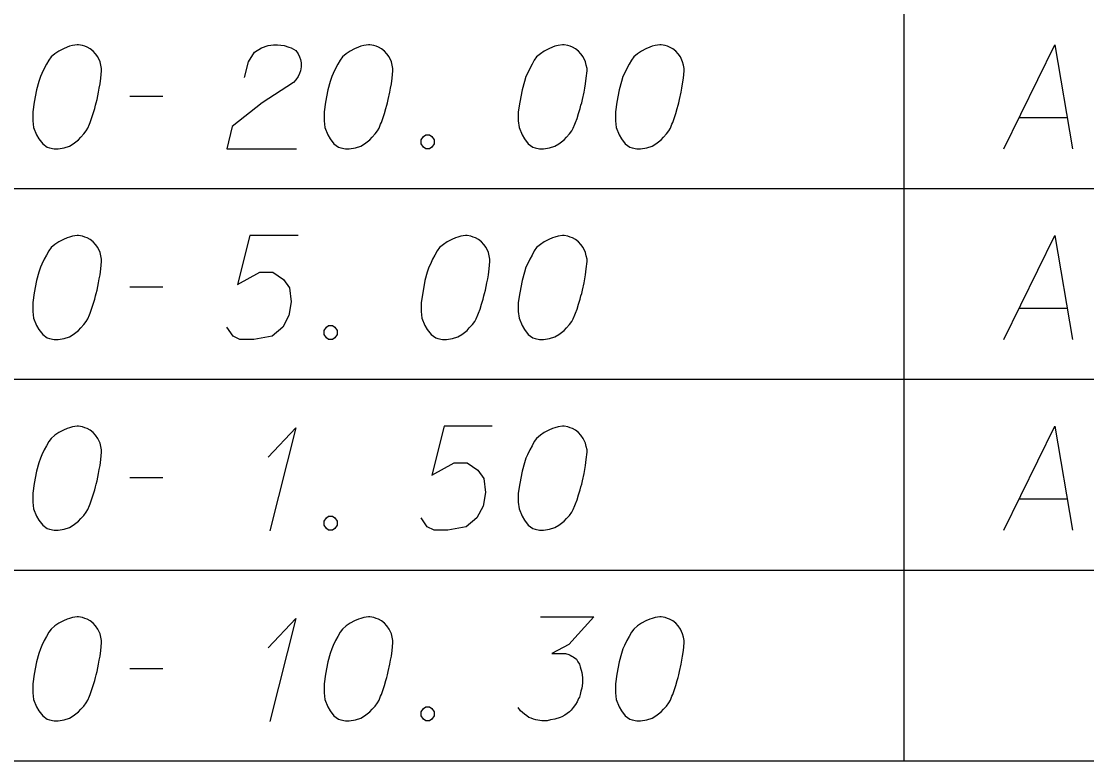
# Model space of a CAD drawing. Extents: x 2074207 to 2076812, y 516372 to 523312.
# Drawn here: x 2076404.35 to 2076453.5, y 517064.46 to 517098.58 of the extents above; entities that cross this region are included whole.
import ezdxf

# ---------------------------------------------------------------- set-up
doc = ezdxf.new("R2010")
doc.units = 0
for name, color, linetype in [('Prop DirtTable_ Soil Test Results - Outline (Major)', 7, 'Continuous'), ('Prop DirtTable_ Soil Test Results - Outline (Minor)', 7, 'Continuous'), ('Prop DirtTable_ Soil Test Results - Tx (Sample Data)', 7, 'Continuous')]:
    doc.layers.add(name, color=color, linetype=linetype)

msp = doc.modelspace()

# ---------------------------------------------------------------- linework, layer by layer
at = {"layer": 'Prop DirtTable_ Soil Test Results - Outline (Major)'}
msp.add_line((2076260.609, 517064.455), (2076811.903, 517064.455), dxfattribs=at)
at = {"layer": 'Prop DirtTable_ Soil Test Results - Outline (Minor)'}
for p, q in [((2076445.063, 517099.655), (2076445.063, 517090.855)), ((2076260.609, 517090.855), (2076811.903, 517090.855)), ((2076260.609, 517090.855), (2076811.903, 517090.855)), ((2076445.063, 517090.855), (2076445.063, 517082.055)), ((2076260.609, 517082.055), (2076811.903, 517082.055)), ((2076260.609, 517082.055), (2076811.903, 517082.055)), ((2076445.063, 517082.055), (2076445.063, 517073.255)), ((2076260.609, 517073.255), (2076811.903, 517073.255)), ((2076260.609, 517073.255), (2076811.903, 517073.255)), ((2076445.063, 517073.255), (2076445.063, 517064.455)), ((2076260.609, 517064.455), (2076811.903, 517064.455))]:
    msp.add_line(p, q, dxfattribs=at)
at = {"layer": 'Prop DirtTable_ Soil Test Results - Tx (Sample Data)'}
for points in [[(2076406.992, 517097.498), (2076406.922, 517097.498), (2076406.71, 517097.46), (2076406.569, 517097.422), (2076406.463, 517097.385), (2076406.287, 517097.309), (2076406.075, 517097.196), (2076405.899, 517097.082), (2076405.722, 517096.931), (2076405.616, 517096.78), (2076405.511, 517096.591), (2076405.405, 517096.402), (2076405.299, 517096.175), (2076405.228, 517096.024), (2076405.158, 517095.797), (2076405.052, 517095.419), (2076404.946, 517094.852), (2076404.876, 517094.399), (2076404.876, 517093.983), (2076404.911, 517093.681), (2076405.052, 517093.341), (2076405.158, 517093.152), (2076405.334, 517092.925), (2076405.546, 517092.774), (2076405.652, 517092.736), (2076405.863, 517092.698), (2076406.04, 517092.698), (2076406.322, 517092.736), (2076406.569, 517092.811), (2076406.745, 517092.925), (2076406.992, 517093.114), (2076407.098, 517093.227), (2076407.239, 517093.378), (2076407.345, 517093.529), (2076407.415, 517093.643), (2076407.486, 517093.832), (2076407.521, 517093.907), (2076407.592, 517094.096), (2076407.662, 517094.323), (2076407.733, 517094.55), (2076407.768, 517094.701), (2076407.803, 517094.815), (2076407.839, 517094.966), (2076407.909, 517095.306), (2076407.945, 517095.495), (2076407.98, 517095.684), (2076408.015, 517095.948), (2076408.05, 517096.289), (2076408.05, 517096.402), (2076408.015, 517096.553), (2076407.98, 517096.704), (2076407.874, 517096.931), (2076407.768, 517097.082), (2076407.662, 517097.196), (2076407.521, 517097.309), (2076407.38, 517097.385), (2076407.274, 517097.422), (2076407.169, 517097.46), (2076406.992, 517097.498)], [(2076414.647, 517095.986), (2076414.823, 517096.704), (2076415.106, 517097.158), (2076415.423, 517097.347), (2076415.74, 517097.46), (2076415.987, 517097.498), (2076416.164, 517097.498), (2076416.481, 517097.46), (2076416.693, 517097.385), (2076416.799, 517097.347), (2076417.01, 517097.233), (2076417.116, 517097.082), (2076417.187, 517096.931), (2076417.222, 517096.818), (2076417.257, 517096.667), (2076417.257, 517096.478), (2076417.222, 517096.289), (2076417.187, 517096.175), (2076417.116, 517096.024), (2076417.01, 517095.873), (2076416.905, 517095.759), (2076415.458, 517094.815), (2076414.083, 517093.718), (2076413.836, 517092.698), (2076417.046, 517092.698)], [(2076420.432, 517097.498), (2076420.362, 517097.498), (2076420.15, 517097.46), (2076420.009, 517097.422), (2076419.903, 517097.385), (2076419.727, 517097.309), (2076419.515, 517097.196), (2076419.339, 517097.082), (2076419.162, 517096.931), (2076419.056, 517096.78), (2076418.951, 517096.591), (2076418.845, 517096.402), (2076418.739, 517096.175), (2076418.668, 517096.024), (2076418.598, 517095.797), (2076418.492, 517095.419), (2076418.386, 517094.852), (2076418.316, 517094.399), (2076418.316, 517093.983), (2076418.351, 517093.681), (2076418.492, 517093.341), (2076418.598, 517093.152), (2076418.774, 517092.925), (2076418.986, 517092.774), (2076419.092, 517092.736), (2076419.303, 517092.698), (2076419.48, 517092.698), (2076419.762, 517092.736), (2076420.009, 517092.811), (2076420.185, 517092.925), (2076420.432, 517093.114), (2076420.538, 517093.227), (2076420.679, 517093.378), (2076420.785, 517093.529), (2076420.855, 517093.643), (2076420.926, 517093.832), (2076420.961, 517093.907), (2076421.032, 517094.096), (2076421.102, 517094.323), (2076421.173, 517094.55), (2076421.208, 517094.701), (2076421.243, 517094.815), (2076421.279, 517094.966), (2076421.349, 517095.306), (2076421.385, 517095.495), (2076421.42, 517095.684), (2076421.455, 517095.948), (2076421.49, 517096.289), (2076421.49, 517096.402), (2076421.455, 517096.553), (2076421.42, 517096.704), (2076421.314, 517096.931), (2076421.208, 517097.082), (2076421.102, 517097.196), (2076420.961, 517097.309), (2076420.82, 517097.385), (2076420.714, 517097.422), (2076420.609, 517097.46), (2076420.432, 517097.498)], [(2076429.392, 517097.498), (2076429.322, 517097.498), (2076429.11, 517097.46), (2076428.969, 517097.422), (2076428.863, 517097.385), (2076428.687, 517097.309), (2076428.475, 517097.196), (2076428.299, 517097.082), (2076428.122, 517096.931), (2076428.016, 517096.78), (2076427.911, 517096.591), (2076427.805, 517096.402), (2076427.699, 517096.175), (2076427.628, 517096.024), (2076427.558, 517095.797), (2076427.452, 517095.419), (2076427.346, 517094.852), (2076427.276, 517094.399), (2076427.276, 517093.983), (2076427.311, 517093.681), (2076427.452, 517093.341), (2076427.558, 517093.152), (2076427.734, 517092.925), (2076427.946, 517092.774), (2076428.052, 517092.736), (2076428.263, 517092.698), (2076428.44, 517092.698), (2076428.722, 517092.736), (2076428.969, 517092.811), (2076429.145, 517092.925), (2076429.392, 517093.114), (2076429.498, 517093.227), (2076429.639, 517093.378), (2076429.745, 517093.529), (2076429.815, 517093.643), (2076429.886, 517093.832), (2076429.921, 517093.907), (2076429.992, 517094.096), (2076430.062, 517094.323), (2076430.133, 517094.55), (2076430.168, 517094.701), (2076430.203, 517094.815), (2076430.239, 517094.966), (2076430.309, 517095.306), (2076430.345, 517095.495), (2076430.38, 517095.684), (2076430.415, 517095.948), (2076430.45, 517096.289), (2076430.45, 517096.402), (2076430.415, 517096.553), (2076430.38, 517096.704), (2076430.274, 517096.931), (2076430.168, 517097.082), (2076430.062, 517097.196), (2076429.921, 517097.309), (2076429.78, 517097.385), (2076429.674, 517097.422), (2076429.569, 517097.46), (2076429.392, 517097.498)], [(2076433.872, 517097.498), (2076433.802, 517097.498), (2076433.59, 517097.46), (2076433.449, 517097.422), (2076433.343, 517097.385), (2076433.167, 517097.309), (2076432.955, 517097.196), (2076432.779, 517097.082), (2076432.602, 517096.931), (2076432.496, 517096.78), (2076432.391, 517096.591), (2076432.285, 517096.402), (2076432.179, 517096.175), (2076432.108, 517096.024), (2076432.038, 517095.797), (2076431.932, 517095.419), (2076431.826, 517094.852), (2076431.756, 517094.399), (2076431.756, 517093.983), (2076431.791, 517093.681), (2076431.932, 517093.341), (2076432.038, 517093.152), (2076432.214, 517092.925), (2076432.426, 517092.774), (2076432.532, 517092.736), (2076432.743, 517092.698), (2076432.92, 517092.698), (2076433.202, 517092.736), (2076433.449, 517092.811), (2076433.625, 517092.925), (2076433.872, 517093.114), (2076433.978, 517093.227), (2076434.119, 517093.378), (2076434.225, 517093.529), (2076434.295, 517093.643), (2076434.366, 517093.832), (2076434.401, 517093.907), (2076434.472, 517094.096), (2076434.542, 517094.323), (2076434.613, 517094.55), (2076434.648, 517094.701), (2076434.683, 517094.815), (2076434.719, 517094.966), (2076434.789, 517095.306), (2076434.825, 517095.495), (2076434.86, 517095.684), (2076434.895, 517095.948), (2076434.93, 517096.289), (2076434.93, 517096.402), (2076434.895, 517096.553), (2076434.86, 517096.704), (2076434.754, 517096.931), (2076434.648, 517097.082), (2076434.542, 517097.196), (2076434.401, 517097.309), (2076434.26, 517097.385), (2076434.154, 517097.422), (2076434.049, 517097.46), (2076433.872, 517097.498)], [(2076449.676, 517092.698), (2076452.039, 517097.498), (2076452.85, 517092.698)], [(2076409.356, 517095.117), (2076410.872, 517095.117)], [(2076450.381, 517094.134), (2076452.603, 517094.134)], [(2076423.007, 517093.341), (2076423.184, 517093.341), (2076423.289, 517093.265), (2076423.395, 517093.114), (2076423.395, 517092.925), (2076423.289, 517092.774), (2076423.184, 517092.698), (2076423.007, 517092.698), (2076422.901, 517092.774), (2076422.796, 517092.925), (2076422.796, 517093.114), (2076422.901, 517093.265), (2076423.007, 517093.341)], [(2076406.992, 517088.698), (2076406.922, 517088.698), (2076406.71, 517088.66), (2076406.569, 517088.622), (2076406.463, 517088.585), (2076406.287, 517088.509), (2076406.075, 517088.396), (2076405.899, 517088.282), (2076405.722, 517088.131), (2076405.616, 517087.98), (2076405.511, 517087.791), (2076405.405, 517087.602), (2076405.299, 517087.375), (2076405.228, 517087.224), (2076405.158, 517086.997), (2076405.052, 517086.619), (2076404.946, 517086.052), (2076404.876, 517085.599), (2076404.876, 517085.183), (2076404.911, 517084.881), (2076405.052, 517084.541), (2076405.158, 517084.352), (2076405.334, 517084.125), (2076405.546, 517083.974), (2076405.652, 517083.936), (2076405.863, 517083.898), (2076406.04, 517083.898), (2076406.322, 517083.936), (2076406.569, 517084.011), (2076406.745, 517084.125), (2076406.992, 517084.314), (2076407.098, 517084.427), (2076407.239, 517084.578), (2076407.345, 517084.729), (2076407.415, 517084.843), (2076407.486, 517085.032), (2076407.521, 517085.107), (2076407.592, 517085.296), (2076407.662, 517085.523), (2076407.733, 517085.75), (2076407.768, 517085.901), (2076407.803, 517086.015), (2076407.839, 517086.166), (2076407.909, 517086.506), (2076407.945, 517086.695), (2076407.98, 517086.884), (2076408.015, 517087.148), (2076408.05, 517087.489), (2076408.05, 517087.602), (2076408.015, 517087.753), (2076407.98, 517087.904), (2076407.874, 517088.131), (2076407.768, 517088.282), (2076407.662, 517088.396), (2076407.521, 517088.509), (2076407.38, 517088.585), (2076407.274, 517088.622), (2076407.169, 517088.66), (2076406.992, 517088.698)], [(2076417.116, 517088.698), (2076414.894, 517088.698), (2076414.329, 517086.43), (2076415.352, 517086.997), (2076415.952, 517086.997), (2076416.446, 517086.657), (2076416.728, 517086.279), (2076416.799, 517085.637), (2076416.693, 517084.994), (2076416.411, 517084.465), (2076415.917, 517084.049), (2076415.07, 517083.898), (2076414.435, 517083.898), (2076414.118, 517084.049), (2076413.836, 517084.465)], [(2076424.912, 517088.698), (2076424.842, 517088.698), (2076424.63, 517088.66), (2076424.489, 517088.622), (2076424.383, 517088.585), (2076424.207, 517088.509), (2076423.995, 517088.396), (2076423.819, 517088.282), (2076423.642, 517088.131), (2076423.536, 517087.98), (2076423.431, 517087.791), (2076423.325, 517087.602), (2076423.219, 517087.375), (2076423.148, 517087.224), (2076423.078, 517086.997), (2076422.972, 517086.619), (2076422.866, 517086.052), (2076422.796, 517085.599), (2076422.796, 517085.183), (2076422.831, 517084.881), (2076422.972, 517084.541), (2076423.078, 517084.352), (2076423.254, 517084.125), (2076423.466, 517083.974), (2076423.572, 517083.936), (2076423.783, 517083.898), (2076423.96, 517083.898), (2076424.242, 517083.936), (2076424.489, 517084.011), (2076424.665, 517084.125), (2076424.912, 517084.314), (2076425.018, 517084.427), (2076425.159, 517084.578), (2076425.265, 517084.729), (2076425.335, 517084.843), (2076425.406, 517085.032), (2076425.441, 517085.107), (2076425.512, 517085.296), (2076425.582, 517085.523), (2076425.653, 517085.75), (2076425.688, 517085.901), (2076425.723, 517086.015), (2076425.759, 517086.166), (2076425.829, 517086.506), (2076425.865, 517086.695), (2076425.9, 517086.884), (2076425.935, 517087.148), (2076425.97, 517087.489), (2076425.97, 517087.602), (2076425.935, 517087.753), (2076425.9, 517087.904), (2076425.794, 517088.131), (2076425.688, 517088.282), (2076425.582, 517088.396), (2076425.441, 517088.509), (2076425.3, 517088.585), (2076425.194, 517088.622), (2076425.089, 517088.66), (2076424.912, 517088.698)], [(2076429.392, 517088.698), (2076429.322, 517088.698), (2076429.11, 517088.66), (2076428.969, 517088.622), (2076428.863, 517088.585), (2076428.687, 517088.509), (2076428.475, 517088.396), (2076428.299, 517088.282), (2076428.122, 517088.131), (2076428.016, 517087.98), (2076427.911, 517087.791), (2076427.805, 517087.602), (2076427.699, 517087.375), (2076427.628, 517087.224), (2076427.558, 517086.997), (2076427.452, 517086.619), (2076427.346, 517086.052), (2076427.276, 517085.599), (2076427.276, 517085.183), (2076427.311, 517084.881), (2076427.452, 517084.541), (2076427.558, 517084.352), (2076427.734, 517084.125), (2076427.946, 517083.974), (2076428.052, 517083.936), (2076428.263, 517083.898), (2076428.44, 517083.898), (2076428.722, 517083.936), (2076428.969, 517084.011), (2076429.145, 517084.125), (2076429.392, 517084.314), (2076429.498, 517084.427), (2076429.639, 517084.578), (2076429.745, 517084.729), (2076429.815, 517084.843), (2076429.886, 517085.032), (2076429.921, 517085.107), (2076429.992, 517085.296), (2076430.062, 517085.523), (2076430.133, 517085.75), (2076430.168, 517085.901), (2076430.203, 517086.015), (2076430.239, 517086.166), (2076430.309, 517086.506), (2076430.345, 517086.695), (2076430.38, 517086.884), (2076430.415, 517087.148), (2076430.45, 517087.489), (2076430.45, 517087.602), (2076430.415, 517087.753), (2076430.38, 517087.904), (2076430.274, 517088.131), (2076430.168, 517088.282), (2076430.062, 517088.396), (2076429.921, 517088.509), (2076429.78, 517088.585), (2076429.674, 517088.622), (2076429.569, 517088.66), (2076429.392, 517088.698)], [(2076449.676, 517083.898), (2076452.039, 517088.698), (2076452.85, 517083.898)], [(2076409.356, 517086.317), (2076410.872, 517086.317)], [(2076450.381, 517085.334), (2076452.603, 517085.334)], [(2076418.527, 517084.541), (2076418.704, 517084.541), (2076418.809, 517084.465), (2076418.915, 517084.314), (2076418.915, 517084.125), (2076418.809, 517083.974), (2076418.704, 517083.898), (2076418.527, 517083.898), (2076418.421, 517083.974), (2076418.316, 517084.125), (2076418.316, 517084.314), (2076418.421, 517084.465), (2076418.527, 517084.541)], [(2076406.992, 517079.898), (2076406.922, 517079.898), (2076406.71, 517079.86), (2076406.569, 517079.822), (2076406.463, 517079.785), (2076406.287, 517079.709), (2076406.075, 517079.596), (2076405.899, 517079.482), (2076405.722, 517079.331), (2076405.616, 517079.18), (2076405.511, 517078.991), (2076405.405, 517078.802), (2076405.299, 517078.575), (2076405.228, 517078.424), (2076405.158, 517078.197), (2076405.052, 517077.819), (2076404.946, 517077.252), (2076404.876, 517076.799), (2076404.876, 517076.383), (2076404.911, 517076.081), (2076405.052, 517075.741), (2076405.158, 517075.552), (2076405.334, 517075.325), (2076405.546, 517075.174), (2076405.652, 517075.136), (2076405.863, 517075.098), (2076406.04, 517075.098), (2076406.322, 517075.136), (2076406.569, 517075.211), (2076406.745, 517075.325), (2076406.992, 517075.514), (2076407.098, 517075.627), (2076407.239, 517075.778), (2076407.345, 517075.929), (2076407.415, 517076.043), (2076407.486, 517076.232), (2076407.521, 517076.307), (2076407.592, 517076.496), (2076407.662, 517076.723), (2076407.733, 517076.95), (2076407.768, 517077.101), (2076407.803, 517077.215), (2076407.839, 517077.366), (2076407.909, 517077.706), (2076407.945, 517077.895), (2076407.98, 517078.084), (2076408.015, 517078.348), (2076408.05, 517078.689), (2076408.05, 517078.802), (2076408.015, 517078.953), (2076407.98, 517079.104), (2076407.874, 517079.331), (2076407.768, 517079.482), (2076407.662, 517079.596), (2076407.521, 517079.709), (2076407.38, 517079.785), (2076407.274, 517079.822), (2076407.169, 517079.86), (2076406.992, 517079.898)], [(2076415.74, 517078.462), (2076417.01, 517079.822), (2076415.811, 517075.06)], [(2076426.076, 517079.898), (2076423.854, 517079.898), (2076423.289, 517077.63), (2076424.312, 517078.197), (2076424.912, 517078.197), (2076425.406, 517077.857), (2076425.688, 517077.479), (2076425.759, 517076.837), (2076425.653, 517076.194), (2076425.371, 517075.665), (2076424.877, 517075.249), (2076424.03, 517075.098), (2076423.395, 517075.098), (2076423.078, 517075.249), (2076422.796, 517075.665)], [(2076429.392, 517079.898), (2076429.322, 517079.898), (2076429.11, 517079.86), (2076428.969, 517079.822), (2076428.863, 517079.785), (2076428.687, 517079.709), (2076428.475, 517079.596), (2076428.299, 517079.482), (2076428.122, 517079.331), (2076428.016, 517079.18), (2076427.911, 517078.991), (2076427.805, 517078.802), (2076427.699, 517078.575), (2076427.628, 517078.424), (2076427.558, 517078.197), (2076427.452, 517077.819), (2076427.346, 517077.252), (2076427.276, 517076.799), (2076427.276, 517076.383), (2076427.311, 517076.081), (2076427.452, 517075.741), (2076427.558, 517075.552), (2076427.734, 517075.325), (2076427.946, 517075.174), (2076428.052, 517075.136), (2076428.263, 517075.098), (2076428.44, 517075.098), (2076428.722, 517075.136), (2076428.969, 517075.211), (2076429.145, 517075.325), (2076429.392, 517075.514), (2076429.498, 517075.627), (2076429.639, 517075.778), (2076429.745, 517075.929), (2076429.815, 517076.043), (2076429.886, 517076.232), (2076429.921, 517076.307), (2076429.992, 517076.496), (2076430.062, 517076.723), (2076430.133, 517076.95), (2076430.168, 517077.101), (2076430.203, 517077.215), (2076430.239, 517077.366), (2076430.309, 517077.706), (2076430.345, 517077.895), (2076430.38, 517078.084), (2076430.415, 517078.348), (2076430.45, 517078.689), (2076430.45, 517078.802), (2076430.415, 517078.953), (2076430.38, 517079.104), (2076430.274, 517079.331), (2076430.168, 517079.482), (2076430.062, 517079.596), (2076429.921, 517079.709), (2076429.78, 517079.785), (2076429.674, 517079.822), (2076429.569, 517079.86), (2076429.392, 517079.898)], [(2076449.676, 517075.098), (2076452.039, 517079.898), (2076452.85, 517075.098)], [(2076409.356, 517077.517), (2076410.872, 517077.517)], [(2076450.381, 517076.534), (2076452.603, 517076.534)], [(2076418.527, 517075.741), (2076418.704, 517075.741), (2076418.809, 517075.665), (2076418.915, 517075.514), (2076418.915, 517075.325), (2076418.809, 517075.174), (2076418.704, 517075.098), (2076418.527, 517075.098), (2076418.421, 517075.174), (2076418.316, 517075.325), (2076418.316, 517075.514), (2076418.421, 517075.665), (2076418.527, 517075.741)], [(2076406.992, 517071.098), (2076406.922, 517071.098), (2076406.71, 517071.06), (2076406.569, 517071.022), (2076406.463, 517070.985), (2076406.287, 517070.909), (2076406.075, 517070.796), (2076405.899, 517070.682), (2076405.722, 517070.531), (2076405.616, 517070.38), (2076405.511, 517070.191), (2076405.405, 517070.002), (2076405.299, 517069.775), (2076405.228, 517069.624), (2076405.158, 517069.397), (2076405.052, 517069.019), (2076404.946, 517068.452), (2076404.876, 517067.999), (2076404.876, 517067.583), (2076404.911, 517067.281), (2076405.052, 517066.941), (2076405.158, 517066.752), (2076405.334, 517066.525), (2076405.546, 517066.374), (2076405.652, 517066.336), (2076405.863, 517066.298), (2076406.04, 517066.298), (2076406.322, 517066.336), (2076406.569, 517066.411), (2076406.745, 517066.525), (2076406.992, 517066.714), (2076407.098, 517066.827), (2076407.239, 517066.978), (2076407.345, 517067.129), (2076407.415, 517067.243), (2076407.486, 517067.432), (2076407.521, 517067.507), (2076407.592, 517067.696), (2076407.662, 517067.923), (2076407.733, 517068.15), (2076407.768, 517068.301), (2076407.803, 517068.415), (2076407.839, 517068.566), (2076407.909, 517068.906), (2076407.945, 517069.095), (2076407.98, 517069.284), (2076408.015, 517069.548), (2076408.05, 517069.889), (2076408.05, 517070.002), (2076408.015, 517070.153), (2076407.98, 517070.304), (2076407.874, 517070.531), (2076407.768, 517070.682), (2076407.662, 517070.796), (2076407.521, 517070.909), (2076407.38, 517070.985), (2076407.274, 517071.022), (2076407.169, 517071.06), (2076406.992, 517071.098)], [(2076415.74, 517069.662), (2076417.01, 517071.022), (2076415.811, 517066.26)], [(2076420.432, 517071.098), (2076420.362, 517071.098), (2076420.15, 517071.06), (2076420.009, 517071.022), (2076419.903, 517070.985), (2076419.727, 517070.909), (2076419.515, 517070.796), (2076419.339, 517070.682), (2076419.162, 517070.531), (2076419.056, 517070.38), (2076418.951, 517070.191), (2076418.845, 517070.002), (2076418.739, 517069.775), (2076418.668, 517069.624), (2076418.598, 517069.397), (2076418.492, 517069.019), (2076418.386, 517068.452), (2076418.316, 517067.999), (2076418.316, 517067.583), (2076418.351, 517067.281), (2076418.492, 517066.941), (2076418.598, 517066.752), (2076418.774, 517066.525), (2076418.986, 517066.374), (2076419.092, 517066.336), (2076419.303, 517066.298), (2076419.48, 517066.298), (2076419.762, 517066.336), (2076420.009, 517066.411), (2076420.185, 517066.525), (2076420.432, 517066.714), (2076420.538, 517066.827), (2076420.679, 517066.978), (2076420.785, 517067.129), (2076420.855, 517067.243), (2076420.926, 517067.432), (2076420.961, 517067.507), (2076421.032, 517067.696), (2076421.102, 517067.923), (2076421.173, 517068.15), (2076421.208, 517068.301), (2076421.243, 517068.415), (2076421.279, 517068.566), (2076421.349, 517068.906), (2076421.385, 517069.095), (2076421.42, 517069.284), (2076421.455, 517069.548), (2076421.49, 517069.889), (2076421.49, 517070.002), (2076421.455, 517070.153), (2076421.42, 517070.304), (2076421.314, 517070.531), (2076421.208, 517070.682), (2076421.102, 517070.796), (2076420.961, 517070.909), (2076420.82, 517070.985), (2076420.714, 517071.022), (2076420.609, 517071.06), (2076420.432, 517071.098)], [(2076428.299, 517071.098), (2076430.768, 517071.098), (2076429.604, 517069.813), (2076428.828, 517069.397), (2076429.463, 517069.397), (2076429.604, 517069.359), (2076429.674, 517069.322), (2076429.745, 517069.284), (2076429.815, 517069.246), (2076429.957, 517069.133), (2076430.027, 517069.019), (2076430.098, 517068.906), (2076430.133, 517068.792), (2076430.203, 517068.528), (2076430.239, 517068.301), (2076430.239, 517068.188), (2076430.239, 517068.037), (2076430.203, 517067.81), (2076430.168, 517067.659), (2076430.133, 517067.507), (2076430.098, 517067.394), (2076430.062, 517067.318), (2076430.027, 517067.243), (2076429.992, 517067.167), (2076429.921, 517067.054), (2076429.815, 517066.903), (2076429.71, 517066.789), (2076429.639, 517066.714), (2076429.533, 517066.638), (2076429.427, 517066.563), (2076429.286, 517066.487), (2076429.216, 517066.449), (2076428.969, 517066.374), (2076428.757, 517066.336), (2076428.616, 517066.298), (2076428.369, 517066.298), (2076428.087, 517066.336), (2076427.981, 517066.374), (2076427.875, 517066.411), (2076427.769, 517066.449), (2076427.664, 517066.525), (2076427.558, 517066.6), (2076427.381, 517066.752), (2076427.276, 517066.903)], [(2076433.872, 517071.098), (2076433.802, 517071.098), (2076433.59, 517071.06), (2076433.449, 517071.022), (2076433.343, 517070.985), (2076433.167, 517070.909), (2076432.955, 517070.796), (2076432.779, 517070.682), (2076432.602, 517070.531), (2076432.496, 517070.38), (2076432.391, 517070.191), (2076432.285, 517070.002), (2076432.179, 517069.775), (2076432.108, 517069.624), (2076432.038, 517069.397), (2076431.932, 517069.019), (2076431.826, 517068.452), (2076431.756, 517067.999), (2076431.756, 517067.583), (2076431.791, 517067.281), (2076431.932, 517066.941), (2076432.038, 517066.752), (2076432.214, 517066.525), (2076432.426, 517066.374), (2076432.532, 517066.336), (2076432.743, 517066.298), (2076432.92, 517066.298), (2076433.202, 517066.336), (2076433.449, 517066.411), (2076433.625, 517066.525), (2076433.872, 517066.714), (2076433.978, 517066.827), (2076434.119, 517066.978), (2076434.225, 517067.129), (2076434.295, 517067.243), (2076434.366, 517067.432), (2076434.401, 517067.507), (2076434.472, 517067.696), (2076434.542, 517067.923), (2076434.613, 517068.15), (2076434.648, 517068.301), (2076434.683, 517068.415), (2076434.719, 517068.566), (2076434.789, 517068.906), (2076434.825, 517069.095), (2076434.86, 517069.284), (2076434.895, 517069.548), (2076434.93, 517069.889), (2076434.93, 517070.002), (2076434.895, 517070.153), (2076434.86, 517070.304), (2076434.754, 517070.531), (2076434.648, 517070.682), (2076434.542, 517070.796), (2076434.401, 517070.909), (2076434.26, 517070.985), (2076434.154, 517071.022), (2076434.049, 517071.06), (2076433.872, 517071.098)], [(2076409.356, 517068.717), (2076410.872, 517068.717)], [(2076423.007, 517066.941), (2076423.184, 517066.941), (2076423.289, 517066.865), (2076423.395, 517066.714), (2076423.395, 517066.525), (2076423.289, 517066.374), (2076423.184, 517066.298), (2076423.007, 517066.298), (2076422.901, 517066.374), (2076422.796, 517066.525), (2076422.796, 517066.714), (2076422.901, 517066.865), (2076423.007, 517066.941)]]:
    msp.add_lwpolyline(points, dxfattribs=at)

doc.saveas('drawing.dxf')
